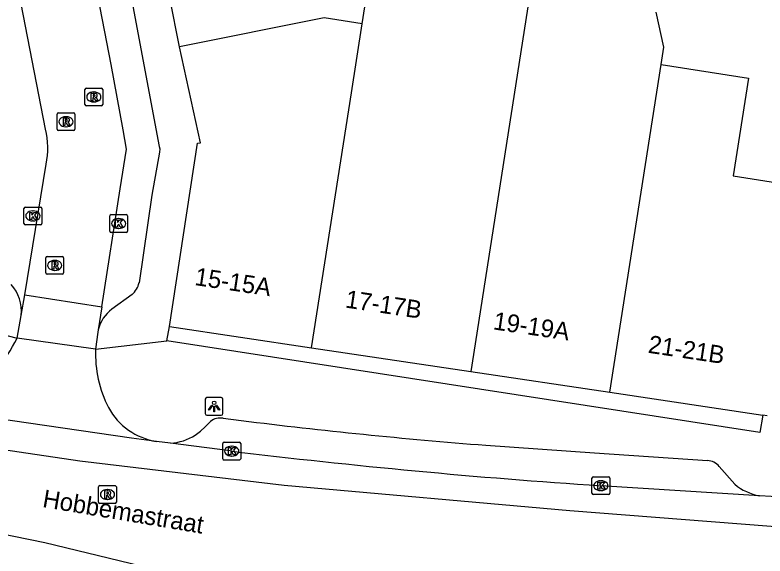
# Model space of a CAD drawing. Extents: x 162172 to 163187, y 382874 to 383684.
# Drawn here: x 163095.9 to 163138.12, y 383280.9 to 383311.36 of the extents above; entities that cross this region are included whole.
import ezdxf

# ---------------------------------------------------------------- set-up
doc = ezdxf.new("R2010")
doc.units = 0
for name, color, linetype in [('IMGEO_Kolk', 7, 'Continuous'), ('IMGEO_Lichtpunt', 7, 'Continuous'), ('IMGEO_Openbare_ruimte_label', 7, 'Continuous'), ('IMGEO_Pand', 7, 'Continuous'), ('IMGEO_Pand_nummerreeks', 7, 'Continuous'), ('IMGEO_Parkeervlak_open', 7, 'Continuous'), ('IMGEO_Rijbaan_lokaal_gesloten', 7, 'Continuous'), ('IMGEO_Rijbaan_lokaal_open', 7, 'Continuous'), ('IMGEO_Rioolput', 7, 'Continuous'), ('IMGEO_Voetpad_open', 7, 'Continuous')]:
    doc.layers.add(name, color=color, linetype=linetype)

msp = doc.modelspace()

# ---------------------------------------------------------------- linework, layer by layer
at = {"layer": 'IMGEO_Kolk'}
for p, q in [((163096.402, 383299.619), (163096.402, 383300.471)), ((163096.477, 383300.545), (163097.329, 383300.545)), ((163097.403, 383300.471), (163097.403, 383299.619)), ((163096.89, 383300.325), (163096.915, 383300.325)), ((163101.227, 383299.193), (163101.227, 383300.045)), ((163101.302, 383300.119), (163102.154, 383300.119)), ((163102.228, 383300.045), (163102.228, 383299.193)), ((163097.329, 383299.545), (163096.477, 383299.545)), ((163096.913, 383299.765), (163096.888, 383299.765)), ((163101.715, 383299.899), (163101.74, 383299.899)), ((163102.154, 383299.119), (163101.302, 383299.119)), ((163101.738, 383299.339), (163101.713, 383299.339)), ((163107.675, 383287.301), (163108.527, 383287.301)), ((163107.6, 383286.375), (163107.6, 383287.227)), ((163108.088, 383287.081), (163108.113, 383287.081)), ((163108.601, 383287.227), (163108.601, 383286.375)), ((163108.111, 383286.521), (163108.086, 383286.521)), ((163108.527, 383286.301), (163107.675, 383286.301)), ((163128.379, 383284.43), (163128.379, 383285.282)), ((163128.454, 383285.356), (163129.306, 383285.356)), ((163128.867, 383285.136), (163128.892, 383285.136)), ((163129.38, 383285.282), (163129.38, 383284.43)), ((163129.306, 383284.356), (163128.454, 383284.356)), ((163128.89, 383284.576), (163128.865, 383284.576))]:
    msp.add_line(p, q, dxfattribs=at)
for points in [[(163096.402, 383299.619), (163096.402, 383300.471)], [(163096.477, 383300.545), (163097.329, 383300.545)], [(163097.403, 383300.471), (163097.403, 383299.619)], [(163096.723, 383300.245), (163096.846, 383300.245), (163096.846, 383300.094), (163096.976, 383300.245), (163097.14, 383300.245), (163096.994, 383300.094), (163097.147, 383299.845), (163096.995, 383299.845), (163096.91, 383300.009), (163096.846, 383299.942), (163096.846, 383299.845), (163096.723, 383299.845), (163096.723, 383300.245)], [(163101.227, 383299.193), (163101.227, 383300.045)], [(163101.302, 383300.119), (163102.154, 383300.119)], [(163102.228, 383300.045), (163102.228, 383299.193)], [(163097.329, 383299.545), (163096.477, 383299.545)], [(163101.548, 383299.819), (163101.671, 383299.819), (163101.671, 383299.668), (163101.801, 383299.819), (163101.965, 383299.819), (163101.819, 383299.668), (163101.972, 383299.419), (163101.82, 383299.419), (163101.735, 383299.583), (163101.671, 383299.516), (163101.671, 383299.419), (163101.548, 383299.419), (163101.548, 383299.819)], [(163102.154, 383299.119), (163101.302, 383299.119)], [(163107.675, 383287.301), (163108.527, 383287.301)], [(163107.6, 383286.375), (163107.6, 383287.227)], [(163107.921, 383287.001), (163108.044, 383287.001), (163108.044, 383286.85), (163108.174, 383287.001), (163108.338, 383287.001), (163108.192, 383286.85), (163108.345, 383286.601), (163108.193, 383286.601), (163108.108, 383286.765), (163108.044, 383286.698), (163108.044, 383286.601), (163107.921, 383286.601), (163107.921, 383287.001)], [(163108.601, 383287.227), (163108.601, 383286.375)], [(163108.527, 383286.301), (163107.675, 383286.301)], [(163128.379, 383284.43), (163128.379, 383285.282)], [(163128.454, 383285.356), (163129.306, 383285.356)], [(163129.38, 383285.282), (163129.38, 383284.43)], [(163128.7, 383285.056), (163128.823, 383285.056), (163128.823, 383284.905), (163128.953, 383285.056), (163129.117, 383285.056), (163128.971, 383284.905), (163129.124, 383284.656), (163128.972, 383284.656), (163128.887, 383284.82), (163128.823, 383284.753), (163128.823, 383284.656), (163128.7, 383284.656), (163128.7, 383285.056)], [(163129.306, 383284.356), (163128.454, 383284.356)]]:
    msp.add_lwpolyline(points, dxfattribs=at)
for centre, start, end in [((163096.479, 383300.469), 91.552, 178.448), ((163096.479, 383300.469), 91.552, 178.448), ((163097.327, 383300.469), 1.552, 88.448), ((163097.327, 383300.469), 1.552, 88.448), ((163101.304, 383300.043), 91.552, 178.448), ((163101.304, 383300.043), 91.552, 178.448), ((163102.152, 383300.043), 1.552, 88.448), ((163102.152, 383300.043), 1.552, 88.448), ((163096.479, 383299.621), 181.552, 268.448), ((163096.479, 383299.621), 181.552, 268.448), ((163097.327, 383299.621), 271.552, 358.448), ((163097.327, 383299.621), 271.552, 358.448), ((163101.304, 383299.195), 181.552, 268.448), ((163101.304, 383299.195), 181.552, 268.448), ((163102.152, 383299.195), 271.552, 358.448), ((163102.152, 383299.195), 271.552, 358.448), ((163107.677, 383287.225), 91.552, 178.448), ((163107.677, 383287.225), 91.552, 178.448), ((163108.525, 383287.225), 1.552, 88.448), ((163108.525, 383287.225), 1.552, 88.448), ((163107.677, 383286.377), 181.552, 268.448), ((163107.677, 383286.377), 181.552, 268.448), ((163108.525, 383286.377), 271.552, 358.448), ((163108.525, 383286.377), 271.552, 358.448), ((163128.456, 383285.28), 91.552, 178.448), ((163128.456, 383285.28), 91.552, 178.448), ((163129.304, 383285.28), 1.552, 88.448), ((163129.304, 383285.28), 1.552, 88.448), ((163128.456, 383284.432), 181.552, 268.448), ((163128.456, 383284.432), 181.552, 268.448), ((163129.304, 383284.432), 271.552, 358.448), ((163129.304, 383284.432), 271.552, 358.448)]:
    msp.add_arc(centre, 0.0765, start, end, dxfattribs=at)
for centre, major_axis, ratio, start_param, end_param in [((163096.889, 383300.045), (-0.387, 0.002), 0.722429, 4.712389, 7.853982), ((163096.914, 383300.045), (-0.39, 0.002), 0.717154, 1.570796, 4.712389), ((163101.714, 383299.619), (-0.387, 0.002), 0.722429, 4.712389, 7.853982), ((163101.739, 383299.619), (-0.39, 0.002), 0.717154, 1.570796, 4.712389), ((163108.087, 383286.801), (-0.387, 0.002), 0.722429, 4.712389, 7.853982), ((163108.112, 383286.801), (-0.39, 0.002), 0.717154, 1.570796, 4.712389), ((163128.866, 383284.856), (-0.387, 0.002), 0.722429, 4.712389, 7.853982), ((163128.891, 383284.856), (-0.39, 0.002), 0.717154, 1.570796, 4.712389)]:
    msp.add_ellipse(centre, major_axis=major_axis, ratio=ratio, start_param=start_param, end_param=end_param, dxfattribs=at)
at = {"layer": 'IMGEO_Lichtpunt'}
for p, q in [((163107.51, 383289.821), (163106.702, 383289.821)), ((163107.51, 383289.821), (163106.702, 383289.821)), ((163106.608, 383289.726), (163106.608, 383288.919)), ((163106.608, 383289.726), (163106.608, 383288.919)), ((163107.604, 383288.919), (163107.604, 383289.726)), ((163107.604, 383288.919), (163107.604, 383289.726)), ((163106.702, 383288.825), (163107.51, 383288.825)), ((163106.702, 383288.825), (163107.51, 383288.825))]:
    msp.add_line(p, q, dxfattribs=at)
for points in [[(163106.982, 383289.39), (163107.021, 383289.362), (163106.833, 383289.1), (163106.795, 383289.127), (163106.982, 383289.39)], [(163107.194, 383289.362), (163107.232, 383289.389), (163107.419, 383289.127), (163107.38, 383289.099), (163107.194, 383289.362)], [(163107.084, 383289.342), (163107.131, 383289.342), (163107.131, 383289.02), (163107.084, 383289.02), (163107.084, 383289.342)]]:
    msp.add_lwpolyline(points, dxfattribs=at)
msp.add_circle((163107.107, 383289.524), 0.0994, dxfattribs=at)
for centre, start, end in [((163106.702, 383289.726), 90, 180), ((163106.702, 383289.726), 90, 180), ((163107.51, 383289.726), 0, 90), ((163107.51, 383289.726), 0, 90), ((163106.702, 383288.919), 180, 270), ((163106.702, 383288.919), 180, 270), ((163107.51, 383288.919), 270, 0), ((163107.51, 383288.919), 270, 360)]:
    msp.add_arc(centre, 0.0946, start, end, dxfattribs=at)
at = {"layer": 'IMGEO_Pand'}
for points in [[(163115.446, 383310.869), (163115.99, 383314.363)], [(163124.924, 383312.799), (163121.554, 383291.284)], [(163132.281, 383308.582), (163132.434, 383309.558), (163131.995, 383311.518)], [(163115.446, 383310.869), (163113.307, 383311.204), (163105.148, 383309.563)], [(163112.583, 383292.624), (163114.841, 383306.979), (163115.446, 383310.869)], [(163104.593, 383293.817), (163106.163, 383304.137), (163106.345, 383304.166), (163105.148, 383309.563)], [(163129.385, 383290.114), (163132.281, 383308.582)], [(163132.281, 383308.582), (163137.198, 383307.812), (163136.334, 383302.297), (163140.257, 383301.683)], [(163104.593, 383293.817), (163112.583, 383292.624)], [(163112.583, 383292.624), (163121.554, 383291.284)], [(163121.554, 383291.284), (163129.385, 383290.114)], [(163129.385, 383290.114), (163138.004, 383288.827)], [(163138.237, 383288.792), (163138.004, 383288.827)]]:
    msp.add_lwpolyline(points, dxfattribs=at)
at = {"layer": 'IMGEO_Parkeervlak_open'}
for points in [[(163107.614, 383288.653), (163108.635, 383288.525)], [(163106.046, 383287.701), (163106.347, 383287.933), (163106.6, 383288.175), (163106.905, 383288.477)], [(163122.408, 383287.133), (163128.52, 383286.712), (163134.888, 383286.277)], [(163135.545, 383285.945), (163136.427, 383284.935)]]:
    msp.add_lwpolyline(points, dxfattribs=at)
for centre, radius, start, end in [((163107.459, 383287.761), 0.905, 80.1351, 127.7471), ((163145.458, 383584.035), 297.795, 262.89703, 265.5607), ((163104.403, 383290.353), 3.12, 274.4822, 301.7723), ((163134.784, 383285.255), 1.027, 42.1962, 84.1863), ((163138.286, 383287.12), 2.869, 229.5965, 260.2785)]:
    msp.add_arc(centre, radius, start, end, dxfattribs=at)
at = {"layer": 'IMGEO_Rijbaan_lokaal_gesloten'}
for points in [[(163057.588, 383292.131), (163060.681, 383291.713), (163060.889, 383291.685), (163083.472, 383288.631), (163099.555, 383286.261), (163111.055, 383284.89), (163127.138, 383283.456), (163139.917, 383282.458), (163145.261, 383282.336), (163149.12, 383282.774)], [(163103.859, 383287.344), (163102.732, 383287.489), (163102.457, 383287.529), (163092.766, 383288.948), (163092.661, 383288.964), (163090.729, 383289.254)], [(163056.952, 383287.24), (163059.766, 383286.841), (163060.117, 383286.794), (163075.989, 383284.661), (163093.977, 383282.382), (163097.574, 383281.662), (163108.966, 383278.903), (163127.194, 383275.064), (163143.514, 383271.559), (163151.915, 383269.922)], [(163104.647, 383287.243), (163103.859, 383287.344)], [(163108.015, 383286.81), (163104.647, 383287.243)], [(163137.802, 383284.292), (163128.88, 383284.854)], [(163142.75, 383283.973), (163141.095, 383284.096), (163137.802, 383284.292)]]:
    msp.add_lwpolyline(points, dxfattribs=at)
msp.add_arc((163154.362, 383668.943), 384.933, 263.08459, 266.20427, dxfattribs=at)
at = {"layer": 'IMGEO_Rijbaan_lokaal_open'}
for points in [[(163100.783, 383294.919), (163101.824, 383301.564), (163102.176, 383303.815), (163101.978, 383304.9), (163101.307, 383308.574), (163090.181, 383365.847)], [(163097.611, 383304.936), (163085.937, 383364.986)], [(163096.459, 383295.596), (163097.652, 383302.952)], [(163096.25, 383294.448), (163096.459, 383295.596)], [(163096.459, 383295.596), (163100.783, 383294.919)], [(163100.783, 383294.919), (163100.583, 383293.639)], [(163096.01, 383293.169), (163096.25, 383294.448)], [(163100.583, 383293.639), (163100.553, 383293.498), (163100.434, 383292.538)], [(163100.434, 383292.538), (163096.01, 383293.169)]]:
    msp.add_lwpolyline(points, dxfattribs=at)
msp.add_arc((163093.274, 383303.854), 4.47, 348.3584, 14.0093, dxfattribs=at)
at = {"layer": 'IMGEO_Rioolput'}
for p, q in [((163099.833, 383306.32), (163099.833, 383307.172)), ((163099.908, 383307.246), (163100.76, 383307.246)), ((163100.834, 383307.172), (163100.834, 383306.32)), ((163100.321, 383307.026), (163100.346, 383307.026)), ((163100.76, 383306.246), (163099.908, 383306.246)), ((163100.344, 383306.466), (163100.319, 383306.466)), ((163098.341, 383305.851), (163099.193, 383305.851)), ((163098.266, 383304.925), (163098.266, 383305.777)), ((163098.754, 383305.631), (163098.779, 383305.631)), ((163099.267, 383305.777), (163099.267, 383304.925)), ((163098.777, 383305.071), (163098.752, 383305.071)), ((163099.193, 383304.851), (163098.341, 383304.851)), ((163097.634, 383296.836), (163097.634, 383297.688)), ((163097.709, 383297.762), (163098.561, 383297.762)), ((163098.122, 383297.542), (163098.147, 383297.542)), ((163098.635, 383297.688), (163098.635, 383296.836)), ((163098.145, 383296.982), (163098.12, 383296.982)), ((163098.561, 383296.762), (163097.709, 383296.762)), ((163100.601, 383283.932), (163100.601, 383284.784)), ((163100.676, 383284.858), (163101.528, 383284.858)), ((163101.602, 383284.784), (163101.602, 383283.932)), ((163101.089, 383284.638), (163101.114, 383284.638)), ((163101.112, 383284.078), (163101.087, 383284.078)), ((163101.528, 383283.858), (163100.676, 383283.858))]:
    msp.add_line(p, q, dxfattribs=at)
for points in [[(163099.833, 383306.32), (163099.833, 383307.172)], [(163099.908, 383307.246), (163100.76, 383307.246)], [(163100.834, 383307.172), (163100.834, 383306.32)], [(163100.422, 383306.944), (163100.17, 383306.946), (163100.17, 383306.546)], [(163100.17, 383306.546), (163100.294, 383306.546), (163100.294, 383306.708), (163100.305, 383306.708)], [(163100.348, 383306.865), (163100.294, 383306.865), (163100.294, 383306.784)], [(163100.294, 383306.784), (163100.346, 383306.784)], [(163100.352, 383306.679), (163100.423, 383306.546), (163100.563, 383306.546), (163100.498, 383306.672)], [(163100.76, 383306.246), (163099.908, 383306.246)], [(163098.341, 383305.851), (163099.193, 383305.851)], [(163098.266, 383304.925), (163098.266, 383305.777)], [(163098.855, 383305.549), (163098.603, 383305.551), (163098.603, 383305.151)], [(163098.781, 383305.47), (163098.727, 383305.47), (163098.727, 383305.389)], [(163099.267, 383305.777), (163099.267, 383304.925)], [(163098.603, 383305.151), (163098.727, 383305.151), (163098.727, 383305.313), (163098.738, 383305.313)], [(163098.727, 383305.389), (163098.779, 383305.389)], [(163098.785, 383305.284), (163098.856, 383305.151), (163098.996, 383305.151), (163098.931, 383305.277)], [(163099.193, 383304.851), (163098.341, 383304.851)], [(163097.634, 383296.836), (163097.634, 383297.688)], [(163097.709, 383297.762), (163098.561, 383297.762)], [(163098.223, 383297.46), (163097.971, 383297.462), (163097.971, 383297.062)], [(163098.149, 383297.381), (163098.095, 383297.381), (163098.095, 383297.3)], [(163098.635, 383297.688), (163098.635, 383296.836)], [(163097.971, 383297.062), (163098.095, 383297.062), (163098.095, 383297.224), (163098.106, 383297.224)], [(163098.095, 383297.3), (163098.147, 383297.3)], [(163098.153, 383297.195), (163098.224, 383297.062), (163098.364, 383297.062), (163098.299, 383297.188)], [(163098.561, 383296.762), (163097.709, 383296.762)], [(163100.601, 383283.932), (163100.601, 383284.784)], [(163100.676, 383284.858), (163101.528, 383284.858)], [(163101.602, 383284.784), (163101.602, 383283.932)], [(163101.19, 383284.556), (163100.938, 383284.558), (163100.938, 383284.158)], [(163100.938, 383284.158), (163101.062, 383284.158), (163101.062, 383284.32), (163101.073, 383284.32)], [(163101.116, 383284.477), (163101.062, 383284.477), (163101.062, 383284.396)], [(163101.062, 383284.396), (163101.114, 383284.396)], [(163101.12, 383284.291), (163101.191, 383284.158), (163101.331, 383284.158), (163101.266, 383284.284)], [(163101.528, 383283.858), (163100.676, 383283.858)]]:
    msp.add_lwpolyline(points, dxfattribs=at)
for centre, radius, start, end in [((163099.91, 383307.17), 0.0765, 91.552, 178.448), ((163099.91, 383307.17), 0.0765, 91.552, 178.448), ((163100.758, 383307.17), 0.0765, 1.552, 88.448), ((163100.758, 383307.17), 0.0765, 1.552, 88.448), ((163100.304, 383306.655), 0.0533, 26.0293, 88.6989), ((163100.33, 383306.973), 0.19, 274.7715, 282.9687), ((163100.354, 383306.769), 0.0964, 77.0061, 93.1865), ((163100.368, 383306.826), 0.0378, 276.6634, 79.6772), ((163100.421, 383306.834), 0.109, 350.3612, 89.416), ((163100.419, 383306.834), 0.112, 277.5842, 350.9817), ((163100.403, 383306.619), 0.108, 29.5134, 73.7905), ((163099.91, 383306.322), 0.0765, 181.552, 268.448), ((163099.91, 383306.322), 0.0765, 181.552, 268.448), ((163100.758, 383306.322), 0.0765, 271.552, 358.448), ((163100.758, 383306.322), 0.0765, 271.552, 358.448), ((163098.343, 383305.775), 0.0765, 91.552, 178.448), ((163098.343, 383305.775), 0.0765, 91.552, 178.448), ((163099.191, 383305.775), 0.0765, 1.552, 88.448), ((163099.191, 383305.775), 0.0765, 1.552, 88.448), ((163098.787, 383305.374), 0.0964, 77.0061, 93.1865), ((163098.801, 383305.431), 0.0378, 276.6634, 79.6772), ((163098.854, 383305.439), 0.109, 350.3612, 89.416), ((163098.852, 383305.439), 0.112, 277.5842, 350.9817), ((163098.737, 383305.26), 0.0533, 26.0293, 88.6989), ((163098.763, 383305.578), 0.19, 274.7715, 282.9687), ((163098.836, 383305.224), 0.108, 29.5134, 73.7905), ((163098.343, 383304.927), 0.0765, 181.552, 268.448), ((163098.343, 383304.927), 0.0765, 181.552, 268.448), ((163099.191, 383304.927), 0.0765, 271.552, 358.448), ((163099.191, 383304.927), 0.0765, 271.552, 358.448), ((163097.711, 383297.686), 0.0765, 91.552, 178.448), ((163097.711, 383297.686), 0.0765, 91.552, 178.448), ((163098.155, 383297.285), 0.0964, 77.0061, 93.1865), ((163098.169, 383297.342), 0.0378, 276.6634, 79.6772), ((163098.222, 383297.35), 0.109, 350.3612, 89.416), ((163098.559, 383297.686), 0.0765, 1.552, 88.448), ((163098.559, 383297.686), 0.0765, 1.552, 88.448), ((163098.105, 383297.171), 0.0533, 26.0293, 88.6989), ((163098.131, 383297.489), 0.19, 274.7715, 282.9687), ((163098.22, 383297.35), 0.112, 277.5842, 350.9817), ((163098.204, 383297.135), 0.108, 29.5134, 73.7905), ((163097.711, 383296.838), 0.0765, 181.552, 268.448), ((163097.711, 383296.838), 0.0765, 181.552, 268.448), ((163098.559, 383296.838), 0.0765, 271.552, 358.448), ((163098.559, 383296.838), 0.0765, 271.552, 358.448), ((163100.678, 383284.782), 0.0765, 91.552, 178.448), ((163100.678, 383284.782), 0.0765, 91.552, 178.448), ((163101.526, 383284.782), 0.0765, 1.552, 88.448), ((163101.526, 383284.782), 0.0765, 1.552, 88.448), ((163101.072, 383284.267), 0.0533, 26.0293, 88.6989), ((163101.098, 383284.585), 0.19, 274.7715, 282.9687), ((163101.122, 383284.381), 0.0964, 77.0061, 93.1865), ((163101.136, 383284.438), 0.0378, 276.6634, 79.6772), ((163101.189, 383284.446), 0.109, 350.3612, 89.416), ((163101.187, 383284.446), 0.112, 277.5842, 350.9817), ((163101.171, 383284.231), 0.108, 29.5134, 73.7905), ((163100.678, 383283.934), 0.0765, 181.552, 268.448), ((163100.678, 383283.934), 0.0765, 181.552, 268.448), ((163101.526, 383283.934), 0.0765, 271.552, 358.448), ((163101.526, 383283.934), 0.0765, 271.552, 358.448)]:
    msp.add_arc(centre, radius, start, end, dxfattribs=at)
for centre, major_axis, ratio, start_param, end_param in [((163100.32, 383306.746), (-0.387, 0.002), 0.722429, 4.712389, 7.853982), ((163100.345, 383306.746), (-0.39, 0.002), 0.717154, 1.570796, 4.712389), ((163098.753, 383305.351), (-0.387, 0.002), 0.722429, 4.712389, 7.853982), ((163098.778, 383305.351), (-0.39, 0.002), 0.717154, 1.570796, 4.712389), ((163098.121, 383297.262), (-0.387, 0.002), 0.722429, 4.712389, 7.853982), ((163098.146, 383297.262), (-0.39, 0.002), 0.717154, 1.570796, 4.712389), ((163101.088, 383284.358), (-0.387, 0.002), 0.722429, 4.712389, 7.853982), ((163101.113, 383284.358), (-0.39, 0.002), 0.717154, 1.570796, 4.712389)]:
    msp.add_ellipse(centre, major_axis=major_axis, ratio=ratio, start_param=start_param, end_param=end_param, dxfattribs=at)
at = {"layer": 'IMGEO_Voetpad_open'}
for points in [[(163094.463, 383348.519), (163095.407, 383348.703), (163102.467, 383312.158), (163104.007, 383303.965), (163104.044, 383303.831), (163104.039, 383303.639), (163103.603, 383301.218), (163102.884, 383296.288)], [(163105.148, 383309.563), (163104.612, 383312.33)], [(163102.484, 383295.619), (163101.35, 383294.787)], [(163092.459, 383294.089), (163096.01, 383293.169)], [(163104.442, 383293.02), (163104.593, 383293.817)], [(163100.434, 383292.538), (163104.442, 383293.02)], [(163138.004, 383288.827), (163137.831, 383287.847), (163104.442, 383293.02)]]:
    msp.add_lwpolyline(points, dxfattribs=at)
for centre, radius, start, end in [((163093.976, 383294.665), 2.284, 354.5409, 41.8745), ((163101.653, 383296.57), 1.263, 311.1455, 347.1035), ((163102.576, 383293.138), 2.055, 126.6267, 165.878), ((163088.65, 383296.709), 8.167, 304.0276, 334.3154), ((163107.149, 383292.287), 6.72, 177.8634, 206.873), ((163104.484, 383291.102), 3.809, 209.0855, 260.5558)]:
    msp.add_arc(centre, radius, start, end, dxfattribs=at)

# ---------------------------------------------------------------- texts
at = {"layer": 'IMGEO_Openbare_ruimte_label'}
msp.add_text('Hobbemastraat', height=1, rotation=350.5, dxfattribs=at).set_placement((163097.404, 383283.66))
at = {"layer": 'IMGEO_Pand_nummerreeks'}
for s, rotation, p in [('15-15A', 351.503, (163105.971, 383296.159)), ('17-17B', 351.503, (163114.451, 383294.893)), ('19-19A', 351.5431, (163122.779, 383293.663)), ('21-21B', 351.503, (163131.499, 383292.345))]:
    msp.add_text(s, height=1, rotation=rotation, dxfattribs=at).set_placement(p)

doc.saveas('drawing.dxf')
